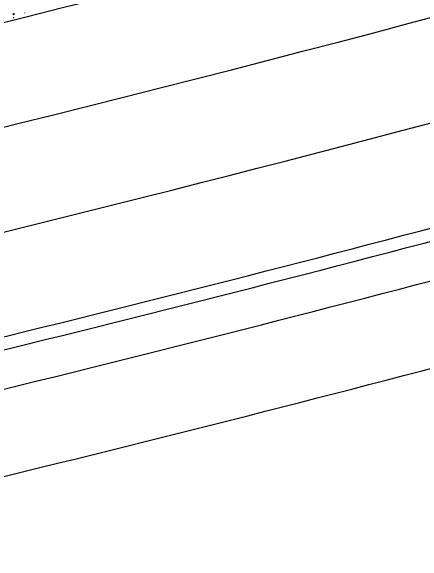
# Model space of a CAD drawing. Extents: x 2338610 to 2351914, y 366540 to 376484.
# Drawn here: x 2348229.5 to 2348278.1, y 367489.1 to 367554 of the extents above; entities that cross this region are included whole.
import ezdxf

# ---------------------------------------------------------------- set-up
doc = ezdxf.new("R2010")
doc.units = 0
for name, color, linetype in [('RD_HC_Cl', 7, 'Continuous'), ('RD_PD_ConcMed', 7, 'Continuous'), ('RD_PD_Final_LnLine', 7, 'Continuous'), ('RD_PD_Final_TrvlWay', 7, 'Continuous'), ('RD_PD_FOC', 7, 'Continuous'), ('RD_PD_SW', 7, 'Continuous')]:
    doc.layers.add(name, color=color, linetype=linetype)

msp = doc.modelspace()

# ---------------------------------------------------------------- linework, layer by layer
at = {"layer": 'RD_HC_Cl'}
msp.add_arc((2347533.93, 370355.677), 2880.79, 281.440729, 295.940729, dxfattribs=at)
at = {"layer": 'RD_PD_ConcMed'}
for p, q in [((2348231.095, 367553.749), (2348231.1, 367553.803)), ((2348229.715, 367553.257), (2348229.747, 367553.233)), ((2348229.74, 367553.253), (2348229.772, 367553.229))]:
    msp.add_line(p, q, dxfattribs=at)
msp.add_lwpolyline([(2348229.739, 367553.572), (2348229.755, 367553.725), (2348229.887, 367553.684), (2348229.739, 367553.572)], dxfattribs=at)
at = {"layer": 'RD_PD_Final_LnLine'}
for radius, end in [(2859.79, 291.465397), (2887.79, 291.594881), (2899.79, 291.348467), (2871.79, 288.717673), (2883.79, 288.734281), (2911.79, 288.974322)]:
    msp.add_arc((2347533.93, 370355.677), radius, 280.380274, end, dxfattribs=at)
at = {"layer": 'RD_PD_Final_TrvlWay'}
msp.add_arc((2347533.93, 370355.677), 2923.79, 282.809732, 285.437587, dxfattribs=at)
at = {"layer": 'RD_PD_FOC'}
msp.add_arc((2347533.93, 370355.677), 2925.29, 282.809732, 285.437587, dxfattribs=at)
at = {"layer": 'RD_PD_SW'}
for radius in [2929.79, 2939.79]:
    msp.add_arc((2347533.93, 370355.677), radius, 282.809732, 285.437587, dxfattribs=at)

doc.saveas('drawing.dxf')
